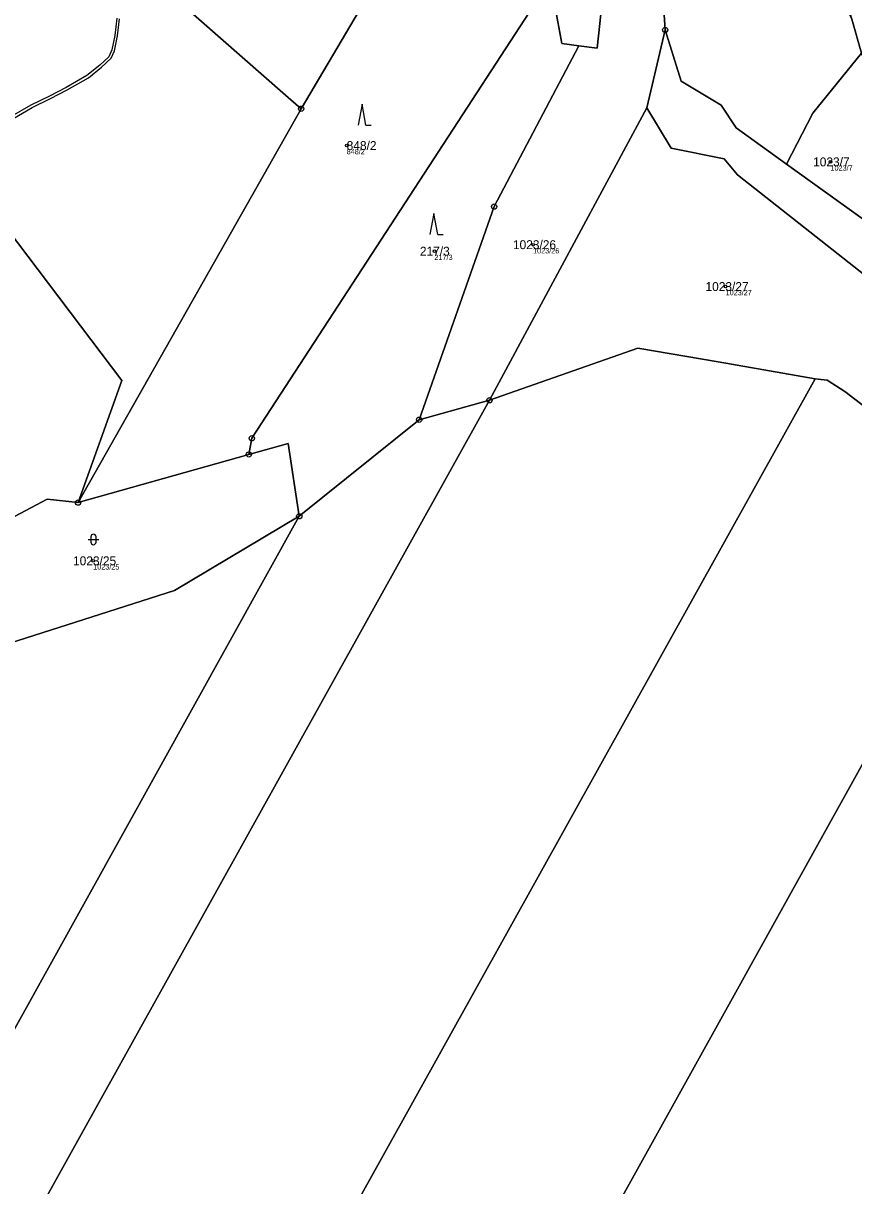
# Model space of a CAD drawing. Extents: x -761891 to -756141, y -1178507 to -1171885.
# Drawn here: x -759538.8 to -759380.5, y -1172857.6 to -1172636.2 of the extents above; entities that cross this region are included whole.
import ezdxf

# ---------------------------------------------------------------- set-up
doc = ezdxf.new("R2010")
doc.units = 0
for name, color, linetype in [('Definiční body', 7, 'Continuous'), ('Hranice parcel', 7, 'Continuous'), ('Parcelní čísla', 7, 'Continuous'), ('Polygon parcely', 7, 'Continuous'), ('Věcná břemena k části', 7, 'Continuous'), ('Značky bodu BP', 7, 'Continuous'), ('Značky kultur', 7, 'Continuous')]:
    doc.layers.add(name, color=color, linetype=linetype)

msp = doc.modelspace()

# ---------------------------------------------------------------- linework, layer by layer
at = {"layer": 'Definiční body'}
for centre in [(-759477.16, -1172659.48), (-759384.97, -1172662.59), (-759441.64, -1172678.36), (-759460.44, -1172679.6), (-759404.95, -1172686.33), (-759525.46, -1172738.56)]:
    msp.add_circle(centre, 0.25, dxfattribs=at)
at = {"layer": 'Hranice parcel'}
for p, q in [((-759380.91, -1172635.41), (-759379.03, -1172641.87)), ((-759416.46, -1172637.47), (-759419.94, -1172652.32)), ((-759528.35, -1172727.47), (-759485.83, -1172652.47)), ((-759449.95, -1172707.99), (-759419.94, -1172652.32)), ((-759360.47, -1172686.66), (-759393.34, -1172663.03)), ((-759449.95, -1172707.99), (-759463.36, -1172711.69)), ((-759463.36, -1172711.69), (-759486.19, -1172730.08)), ((-759495.79, -1172718.3), (-759528.35, -1172727.47))]:
    msp.add_line(p, q, dxfattribs=at)
for points in [[(-759485.83, -1172652.47), (-759460.93, -1172610.34), (-759450.88, -1172597.49)], [(-759397.96, -1172603.4), (-759412.34, -1172621.45), (-759413.07, -1172625.31), (-759417.2, -1172626.95), (-759416.46, -1172637.47)], [(-759432.9, -1172640.47), (-759429.4, -1172640.91), (-759427.77, -1172625.57), (-759425.46, -1172608.69)], [(-759513.57, -1172628.11), (-759488.8, -1172649.87), (-759485.83, -1172652.47)], [(-759438.36, -1172627.92), (-759436.17, -1172640.06), (-759432.9, -1172640.47)], [(-759440.46, -1172631.15), (-759495.23, -1172715.22), (-759495.79, -1172718.3)], [(-759416.46, -1172637.47), (-759413.42, -1172647.2), (-759405.81, -1172651.76), (-759402.97, -1172656.11), (-759393.34, -1172663.03)], [(-759463.36, -1172711.69), (-759449.06, -1172671.11), (-759432.9, -1172640.47)], [(-759393.34, -1172663.03), (-759388.33, -1172653.29), (-759379.03, -1172641.87)], [(-759419.94, -1172652.32), (-759415.3, -1172659.99), (-759405.21, -1172662), (-759402.7, -1172665.08), (-759375.12, -1172686.74), (-759367.18, -1172694.14), (-759358.91, -1172720.42), (-759349.85, -1172746.36)], [(-759528.35, -1172727.47), (-759519.98, -1172704.24), (-759541.87, -1172675.37), (-759555.72, -1172680.83), (-759573.02, -1172670.15)], [(-759387.92, -1172703.88), (-759406.39, -1172700.65), (-759421.7, -1172698.09), (-759449.95, -1172707.99)], [(-759661.46, -1173195.64), (-759569.09, -1173029.58), (-759476.18, -1172862.55), (-759387.92, -1172703.88)], [(-759356.23, -1172736.61), (-759360.58, -1172728.49), (-759377.35, -1172710.09), (-759382.25, -1172706.29), (-759385.63, -1172704.13), (-759387.92, -1172703.88)], [(-759449.95, -1172707.99), (-759526.45, -1172845.52), (-759605.72, -1172988.03), (-759692.6, -1173144.22)], [(-759495.79, -1172718.3), (-759488.29, -1172716.19), (-759486.19, -1172730.08)], [(-759528.35, -1172727.47), (-759534.22, -1172726.81), (-759579.75, -1172750.94)], [(-759698.22, -1173111.26), (-759620.39, -1172971.34), (-759546.86, -1172839.15), (-759486.19, -1172730.08)], [(-759486.19, -1172730.08), (-759509.95, -1172744.24), (-759550.91, -1172757.27), (-759568.45, -1172758.99), (-759576.83, -1172756.49), (-759579.75, -1172750.94)], [(-759626.31, -1173222.13), (-759538.47, -1173064.22), (-759446.53, -1172898.94), (-759356.23, -1172736.61)]]:
    msp.add_lwpolyline(points, dxfattribs=at)
at = {"layer": 'Polygon parcely'}
for points in [[(-759379.79, -1172494.65), (-759383.84, -1172486.72), (-759386.9, -1172480.74), (-759395.04, -1172501.71), (-759403.16, -1172522.59), (-759404.64, -1172526.41), (-759424.39, -1172524.65), (-759408.89, -1172552.65), (-759391.83, -1172600.31), (-759391.31, -1172602.1), (-759380.91, -1172635.41), (-759379.03, -1172641.87)], [(-759360.47, -1172686.66), (-759393.34, -1172663.03), (-759402.97, -1172656.11), (-759405.81, -1172651.76), (-759413.42, -1172647.2), (-759416.46, -1172637.47), (-759419.94, -1172652.32), (-759415.3, -1172659.99), (-759405.21, -1172662), (-759402.7, -1172665.08), (-759375.12, -1172686.74)]]:
    msp.add_lwpolyline(points, dxfattribs=at)
for points in [[(-759616.82, -1172651.1), (-759587.65, -1172631.2), (-759570.42, -1172638.26), (-759555.63, -1172653.42), (-759573.02, -1172670.15), (-759555.72, -1172680.83), (-759541.87, -1172675.37), (-759519.98, -1172704.24), (-759528.35, -1172727.47), (-759485.83, -1172652.47), (-759488.8, -1172649.87), (-759513.57, -1172628.11), (-759533.09, -1172610.97), (-759552.09, -1172594.29), (-759498.27, -1172527.69), (-759542.23, -1172513.66), (-759543.29, -1172513.46), (-759617.22, -1172597.88), (-759667.62, -1172646.28), (-759640.28, -1172674.87)], [(-759488.8, -1172649.87), (-759485.83, -1172652.47), (-759460.93, -1172610.34), (-759450.88, -1172597.49), (-759430.37, -1172571.71), (-759456.36, -1172552.24), (-759476.17, -1172542.8), (-759485.8, -1172537.68), (-759503.74, -1172582.52), (-759506.74, -1172586.9), (-759519.19, -1172597.62), (-759516.13, -1172600.57), (-759518.45, -1172603.01), (-759511.53, -1172607.54), (-759503.68, -1172614.22), (-759501.72, -1172615.89), (-759501.11, -1172615.19), (-759496.27, -1172619.37), (-759498.46, -1172621.91), (-759503.3, -1172617.73), (-759513.57, -1172628.11)], [(-759449.95, -1172707.99), (-759419.94, -1172652.32), (-759416.46, -1172637.47), (-759417.2, -1172626.95), (-759413.07, -1172625.31), (-759412.34, -1172621.45), (-759397.96, -1172603.4), (-759395.55, -1172600.25), (-759408.15, -1172564.1), (-759416.84, -1172550.39), (-759417.45, -1172549.12), (-759427.54, -1172566.8), (-759428.74, -1172568.84), (-759426.9, -1172571.36), (-759423.88, -1172578.49), (-759422.91, -1172583.86), (-759422.81, -1172590.48), (-759425.46, -1172608.69), (-759427.77, -1172625.57), (-759429.4, -1172640.91), (-759432.9, -1172640.47), (-759449.06, -1172671.11), (-759463.36, -1172711.69)], [(-759440.46, -1172631.15), (-759450.88, -1172597.49), (-759460.93, -1172610.34), (-759485.83, -1172652.47), (-759528.35, -1172727.47), (-759495.79, -1172718.3), (-759495.23, -1172715.22)], [(-759417.2, -1172626.95), (-759416.46, -1172637.47), (-759413.42, -1172647.2), (-759405.81, -1172651.76), (-759402.97, -1172656.11), (-759393.34, -1172663.03), (-759388.33, -1172653.29), (-759379.03, -1172641.87), (-759380.91, -1172635.41), (-759390.72, -1172614.11), (-759397.96, -1172603.4), (-759412.34, -1172621.45), (-759413.07, -1172625.31)], [(-759429.4, -1172640.91), (-759427.77, -1172625.57), (-759425.46, -1172608.69), (-759438.36, -1172627.92), (-759436.17, -1172640.06), (-759432.9, -1172640.47)], [(-759495.23, -1172715.22), (-759495.79, -1172718.3), (-759488.29, -1172716.19), (-759486.19, -1172730.08), (-759463.36, -1172711.69), (-759449.06, -1172671.11), (-759432.9, -1172640.47), (-759436.17, -1172640.06), (-759438.36, -1172627.92), (-759440.46, -1172631.15)], [(-759360.47, -1172686.66), (-759378.64, -1172643.05), (-759379.03, -1172641.87), (-759388.33, -1172653.29), (-759393.34, -1172663.03)], [(-759449.95, -1172707.99), (-759421.7, -1172698.09), (-759406.39, -1172700.65), (-759387.92, -1172703.88), (-759385.63, -1172704.13), (-759382.25, -1172706.29), (-759377.35, -1172710.09), (-759360.58, -1172728.49), (-759356.23, -1172736.61), (-759350.83, -1172746.7), (-759349.85, -1172746.36), (-759358.91, -1172720.42), (-759367.18, -1172694.14), (-759375.12, -1172686.74), (-759402.7, -1172665.08), (-759405.21, -1172662), (-759415.3, -1172659.99), (-759419.94, -1172652.32)], [(-759649.54, -1172814.56), (-759625.53, -1172828.3), (-759579.75, -1172750.94), (-759534.22, -1172726.81), (-759528.35, -1172727.47), (-759519.98, -1172704.24), (-759541.87, -1172675.37), (-759555.72, -1172680.83), (-759573.02, -1172670.15), (-759578.15, -1172666.99), (-759588.19, -1172689.21), (-759597.66, -1172696.23), (-759610.12, -1172697), (-759633.92, -1172695.69), (-759659.02, -1172704.75), (-759672.22, -1172713.35), (-759695.43, -1172731.81), (-759735.25, -1172765.51)], [(-759387.92, -1172703.88), (-759406.39, -1172700.65), (-759421.7, -1172698.09), (-759449.95, -1172707.99), (-759526.45, -1172845.52), (-759605.72, -1172988.03), (-759692.6, -1173144.22), (-759690.7, -1173155.38), (-759682.81, -1173166.15), (-759677.14, -1173182.51), (-759666.17, -1173192.23), (-759661.46, -1173195.64), (-759569.09, -1173029.58), (-759476.18, -1172862.55)], [(-759360.58, -1172728.49), (-759377.35, -1172710.09), (-759382.25, -1172706.29), (-759385.63, -1172704.13), (-759387.92, -1172703.88), (-759476.18, -1172862.55), (-759569.09, -1173029.58), (-759661.46, -1173195.64), (-759631.33, -1173217.46), (-759626.31, -1173222.13), (-759538.47, -1173064.22), (-759446.53, -1172898.94), (-759356.23, -1172736.61)], [(-759463.36, -1172711.69), (-759486.19, -1172730.08), (-759546.86, -1172839.15), (-759620.39, -1172971.34), (-759698.22, -1173111.26), (-759692.6, -1173144.22), (-759605.72, -1172988.03), (-759526.45, -1172845.52), (-759449.95, -1172707.99)], [(-759528.35, -1172727.47), (-759534.22, -1172726.81), (-759579.75, -1172750.94), (-759576.83, -1172756.49), (-759568.45, -1172758.99), (-759550.91, -1172757.27), (-759509.95, -1172744.24), (-759486.19, -1172730.08), (-759488.29, -1172716.19), (-759495.79, -1172718.3)], [(-759698.22, -1173111.26), (-759620.39, -1172971.34), (-759546.86, -1172839.15), (-759486.19, -1172730.08), (-759509.95, -1172744.24), (-759550.91, -1172757.27), (-759568.45, -1172758.99), (-759576.83, -1172756.49), (-759579.75, -1172750.94), (-759625.53, -1172828.3), (-759713.27, -1172976.59), (-759710.5, -1172991.2), (-759707.12, -1173017), (-759704.24, -1173075.98)], [(-759356.23, -1172736.61), (-759446.53, -1172898.94), (-759538.47, -1173064.22), (-759626.31, -1173222.13), (-759617.33, -1173230.49), (-759605.81, -1173246.38), (-759596.89, -1173262.53), (-759506.6, -1173100.21), (-759415.67, -1172936.74), (-759335.92, -1172793.37), (-759341.59, -1172776.37), (-759349.85, -1172746.36), (-759350.83, -1172746.7)]]:
    msp.add_lwpolyline(points, close=True, dxfattribs=at)
at = {"layer": 'Věcná břemena k části'}
for points in [[(-759520.93, -1172635.24), (-759521.31, -1172638.5), (-759521.89, -1172641.27), (-759522.46, -1172642.57), (-759524.18, -1172644.15), (-759526.65, -1172646.17), (-759530.63, -1172648.41), (-759533.8, -1172650.07), (-759537.34, -1172651.79), (-759541.06, -1172653.97)], [(-759540.76, -1172654.37), (-759537.1, -1172652.23), (-759533.58, -1172650.51), (-759530.39, -1172648.85), (-759526.37, -1172646.59), (-759523.86, -1172644.53), (-759522.04, -1172642.87), (-759521.41, -1172641.43), (-759520.81, -1172638.58), (-759520.43, -1172635.32)]]:
    msp.add_lwpolyline(points, dxfattribs=at)
at = {"layer": 'Značky bodu BP'}
for centre, radius in [((-759416.46, -1172637.47), 0.5), ((-759416.46, -1172637.47), 0.0303), ((-759485.83, -1172652.47), 0.5), ((-759485.83, -1172652.47), 0.0303), ((-759449.06, -1172671.11), 0.5), ((-759449.06, -1172671.11), 0.0303), ((-759449.95, -1172707.99), 0.5), ((-759449.95, -1172707.99), 0.0303), ((-759463.36, -1172711.69), 0.5), ((-759463.36, -1172711.69), 0.0303), ((-759495.23, -1172715.22), 0.5), ((-759495.23, -1172715.22), 0.0303), ((-759495.79, -1172718.3), 0.5), ((-759495.79, -1172718.3), 0.0303), ((-759528.35, -1172727.47), 0.5), ((-759528.35, -1172727.47), 0.0303), ((-759486.19, -1172730.08), 0.5), ((-759486.19, -1172730.08), 0.0303)]:
    msp.add_circle(centre, radius, dxfattribs=at)
at = {"layer": 'Značky kultur'}
for p, q in [((-759474.23, -1172651.58), (-759474.98, -1172655.58)), ((-759473.48, -1172655.58), (-759474.23, -1172651.58)), ((-759473.48, -1172655.58), (-759472.48, -1172655.58)), ((-759460.54, -1172672.45), (-759461.29, -1172676.45)), ((-759459.79, -1172676.45), (-759460.54, -1172672.45)), ((-759459.79, -1172676.45), (-759458.79, -1172676.45)), ((-759525.91, -1172733.99), (-759525.91, -1172734.99)), ((-759524.91, -1172734.99), (-759524.91, -1172733.99)), ((-759526.41, -1172734.49), (-759524.41, -1172734.49))]:
    msp.add_line(p, q, dxfattribs=at)
for centre, start, end in [((-759525.41, -1172733.99), 0, 180), ((-759525.41, -1172734.99), 180, 359.9879)]:
    msp.add_arc(centre, 0.5, start, end, dxfattribs=at)

# ---------------------------------------------------------------- texts
at = {"layer": 'Definiční body'}
for s, p in [('848/2', (-759477.16, -1172661.14)), ('1023/7', (-759384.97, -1172664.25)), ('1023/26', (-759441.64, -1172680.02)), ('217/3', (-759460.44, -1172681.26)), ('1023/27', (-759404.95, -1172687.99)), ('1023/25', (-759525.46, -1172740.22))]:
    msp.add_text(s, height=1, dxfattribs=at).set_placement(p)
at = {"layer": 'Parcelní čísla'}
for s, p in [('848/2', (-759477.16, -1172660.33)), ('1023/7', (-759388.28, -1172663.44)), ('217/3', (-759463.21, -1172680.45)), ('1023/26', (-759445.48, -1172679.21)), ('1023/27', (-759408.79, -1172687.18)), ('1023/25', (-759529.3, -1172739.41))]:
    msp.add_text(s, height=1.7, dxfattribs=at).set_placement(p)

doc.saveas('drawing.dxf')
